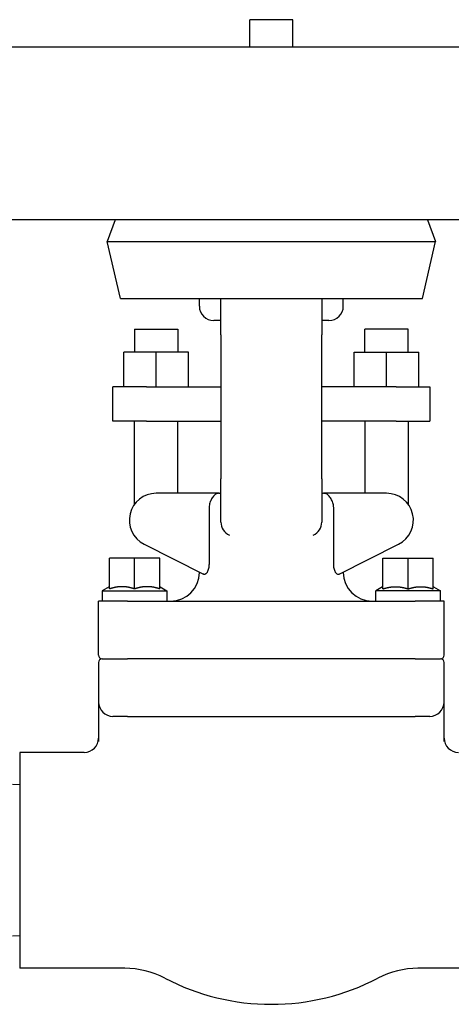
# Model space of a CAD drawing. Header units: inches. Extents: x 18 to 846, y -44 to 561.
# Tile 545 of 642: x 765.78 to 769.53, y 219.39 to 227.94. Entities that reach past the tile are written whole.
import ezdxf

# ---------------------------------------------------------------- set-up
doc = ezdxf.new("R2010")
doc.units = ezdxf.units.IN
doc.header["$LTSCALE"] = 24
doc.header["$MEASUREMENT"] = 0
doc.layers.add('Visible (ANSI)', color=7, linetype='Continuous', lineweight=30)

msp = doc.modelspace()

# ---------------------------------------------------------------- linework, layer by layer
at = {"layer": 'Visible (ANSI)'}
for p, q in [((768.1533, 227.944), (767.7783, 227.944)), ((767.7783, 227.7065), (767.7783, 227.944)), ((768.1533, 227.7065), (768.1533, 227.944)), ((774.70632, 227.7065), (752.70632, 227.7065)), ((773.20632, 226.2065), (754.20632, 226.2065)), ((766.6096, 226.2065), (766.54153, 226.01793)), ((769.322, 226.2065), (769.39007, 226.01793)), ((766.54153, 226.01793), (769.39007, 226.01793)), ((766.65473, 225.52325), (766.54153, 226.01793)), ((769.27688, 225.52325), (769.39007, 226.01793)), ((766.65473, 225.52325), (769.27688, 225.52325)), ((767.3408, 225.4565), (767.3408, 225.52325)), ((767.5283, 225.2065), (767.5283, 225.52325)), ((768.4033, 225.52325), (768.4033, 225.2065)), ((768.5908, 225.4565), (768.5908, 225.52325)), ((767.5283, 225.3315), (767.4658, 225.3315)), ((768.4658, 225.3315), (768.4033, 225.3315)), ((766.7783, 225.2565), (767.1533, 225.2565)), ((766.7783, 225.2565), (766.7783, 225.0565)), ((767.1533, 225.2565), (767.1533, 225.0565)), ((769.1533, 225.2565), (768.7783, 225.2565)), ((768.7783, 225.0565), (768.7783, 225.2565)), ((769.1533, 225.0565), (769.1533, 225.2565)), ((767.5283, 225.2065), (767.5283, 223.9565)), ((768.4033, 223.9565), (768.4033, 225.2065)), ((766.68455, 224.7565), (766.68455, 225.0565)), ((766.9658, 225.0565), (766.68455, 225.0565)), ((766.9658, 224.7565), (766.9658, 225.0565)), ((767.24705, 225.0565), (766.9658, 225.0565)), ((767.24705, 224.7565), (767.24705, 225.0565)), ((768.68455, 224.7565), (768.68455, 225.0565)), ((768.68455, 225.0565), (768.9658, 225.0565)), ((768.9658, 225.0565), (769.24705, 225.0565)), ((768.9658, 224.7565), (768.9658, 225.0565)), ((769.24705, 224.7565), (769.24705, 225.0565)), ((766.88143, 224.7565), (766.5908, 224.7565)), ((766.5908, 224.4565), (766.5908, 224.7565)), ((766.88143, 224.7565), (767.5283, 224.7565)), ((769.05018, 224.7565), (768.4033, 224.7565)), ((769.05018, 224.7565), (769.3408, 224.7565)), ((769.3408, 224.7565), (769.3408, 224.4565)), ((766.88143, 224.4565), (766.5908, 224.4565)), ((766.7783, 223.73706), (766.7783, 224.4565)), ((766.88143, 224.4565), (767.5283, 224.4565)), ((767.1533, 223.8315), (767.1533, 224.4565)), ((769.05018, 224.4565), (768.4033, 224.4565)), ((768.7783, 224.4565), (768.7783, 223.8315)), ((769.05018, 224.4565), (769.3408, 224.4565)), ((769.1533, 224.4565), (769.1533, 223.73706)), ((767.5283, 223.5815), (767.5283, 223.9565)), ((768.4033, 223.9565), (768.4033, 223.5815)), ((767.51321, 223.8315), (766.9658, 223.8315)), ((767.51321, 223.8315), (767.5283, 223.8315)), ((768.4033, 223.8315), (768.4184, 223.8315)), ((768.9658, 223.8315), (768.4184, 223.8315)), ((767.42454, 223.7065), (767.42454, 223.21671)), ((768.50707, 223.21671), (768.50707, 223.7065)), ((766.86049, 223.38991), (767.37752, 223.12843)), ((768.55409, 223.12843), (769.07112, 223.38991)), ((766.55955, 223.00091), (766.55955, 223.269)), ((766.7783, 223.269), (766.55955, 223.269)), ((766.7783, 223.00091), (766.7783, 223.269)), ((766.99705, 223.269), (766.7783, 223.269)), ((766.99705, 223.00091), (766.99705, 223.269)), ((768.93455, 223.269), (769.1533, 223.269)), ((768.93455, 223.00091), (768.93455, 223.269)), ((769.1533, 223.269), (769.37205, 223.269)), ((769.1533, 223.00091), (769.1533, 223.269)), ((769.37205, 223.00091), (769.37205, 223.269)), ((767.3408, 223.144), (767.3408, 223.147)), ((768.5908, 223.144), (768.5908, 223.147)), ((766.55705, 223.019), (766.49705, 222.98436)), ((766.49705, 222.98436), (767.05955, 222.98436)), ((766.49705, 222.98436), (766.49705, 222.894)), ((766.55955, 223.019), (766.55705, 223.019)), ((766.69765, 223.019), (766.64021, 223.019)), ((766.9164, 223.019), (766.85896, 223.019)), ((766.99955, 223.019), (766.99705, 223.019)), ((766.99955, 223.019), (767.05955, 222.98436)), ((767.05955, 222.98436), (767.05955, 222.894)), ((768.93205, 223.019), (768.87205, 222.98436)), ((769.43455, 222.98436), (768.87205, 222.98436)), ((768.87205, 222.894), (768.87205, 222.98436)), ((768.93205, 223.019), (768.93455, 223.019)), ((769.01521, 223.019), (769.07265, 223.019)), ((769.23396, 223.019), (769.2914, 223.019)), ((769.37205, 223.019), (769.37455, 223.019)), ((769.37455, 223.019), (769.43455, 222.98436)), ((769.43455, 222.894), (769.43455, 222.98436)), ((766.7158, 222.894), (766.4658, 222.894)), ((766.4658, 222.42525), (766.4658, 222.894)), ((766.7158, 222.894), (769.2158, 222.894)), ((769.4658, 222.894), (769.2158, 222.894)), ((769.4658, 222.42525), (769.4658, 222.894)), ((766.49705, 222.394), (766.7158, 222.394)), ((769.2158, 222.394), (766.7158, 222.394)), ((769.2158, 222.394), (769.43455, 222.394)), ((766.4658, 222.36275), (766.4658, 222.019)), ((769.4658, 222.019), (769.4658, 222.36275)), ((766.4658, 222.019), (766.4658, 221.67667)), ((769.4658, 221.67667), (769.4658, 222.019)), ((766.7158, 221.894), (766.5908, 221.894)), ((766.7158, 221.894), (767.9658, 221.894)), ((767.9658, 221.894), (769.2158, 221.894)), ((769.3408, 221.894), (769.2158, 221.894)), ((765.7808, 221.5815), (765.7808, 219.7065)), ((766.3408, 221.5815), (765.7808, 221.5815)), ((765.7808, 221.29987), (765.7183, 221.3015)), ((765.7808, 219.98814), (765.7183, 219.9865)), ((766.69258, 219.7065), (765.7808, 219.7065)), ((770.1508, 219.7065), (769.23903, 219.7065))]:
    msp.add_line(p, q, dxfattribs=at)
for centre, radius, start, end in [((767.4658, 225.4565), 0.125, 180, 270), ((768.4658, 225.4565), 0.125, 270, 0), ((766.9658, 223.59815), 0.23335, 90, 243.172694), ((768.9658, 223.59815), 0.23335, 296.827306, 90), ((767.6533, 223.5815), 0.125, 180, 245.901134), ((768.2783, 223.5815), 0.125, 294.098866, 0), ((767.0908, 223.144), 0.25, 270, 0), ((768.8408, 223.144), 0.25, 180, 270), ((766.49705, 222.42525), 0.03125, 180, 270), ((766.49705, 222.36275), 0.03125, 90, 180), ((769.43455, 222.42525), 0.03125, 270, 0), ((769.43455, 222.36275), 0.03125, 0, 90), ((766.5908, 222.019), 0.125, 180, 270), ((769.3408, 222.019), 0.125, 270, 0), ((766.3408, 221.7065), 0.125, 270, 0), ((769.5908, 221.7065), 0.125, 180, 270), ((766.69258, 218.9565), 0.75, 62.419801, 90), ((769.23903, 218.9565), 0.75, 90, 117.580199), ((767.9658, 221.394), 2, 242.419801, 297.580199)]:
    msp.add_arc(centre, radius, start, end, dxfattribs=at)
for points, knots in [([(767.51321, 223.8315), (767.51313, 223.8315), (767.51305, 223.8315), (767.50224, 223.83146), (767.49167, 223.82847), (767.47272, 223.81699), (767.46429, 223.80915), (767.44998, 223.79001), (767.44402, 223.77936), (767.43424, 223.75614), (767.43041, 223.74403), (767.42746, 223.7315)], [-0.45765942, -0.45765942, -0.45765942, -0.45765942, -0.45670713, -0.45670713, -0.32304532, -0.32304532, -0.20335089, -0.20335089, -0.09806241, -0.09806241, 0, 0, 0, 0]), ([(768.50415, 223.7315), (768.5012, 223.74403), (768.49737, 223.75614), (768.48759, 223.77936), (768.48163, 223.79001), (768.46732, 223.80915), (768.45889, 223.81699), (768.43994, 223.82847), (768.42937, 223.83146), (768.41855, 223.8315), (768.41848, 223.8315), (768.4184, 223.8315)], [-0.45986633, -0.45986633, -0.45986633, -0.45986633, -0.36112559, -0.36112559, -0.25510879, -0.25510879, -0.1345864, -0.1345864, 0, 0, 0.00095887, 0.00095887, 0.00095887, 0.00095887]), ([(767.42454, 223.21671), (767.42454, 223.2037), (767.42326, 223.18977), (767.41777, 223.1649), (767.41356, 223.15397), (767.40853, 223.14529), (767.40814, 223.14464), (767.40774, 223.144)], [0, 0, 0, 0, 0.09912468, 0.09912468, 0.19824936, 0.19824936, 0.2064434, 0.2064434, 0.2064434, 0.2064434]), ([(768.52387, 223.144), (768.52347, 223.14464), (768.52308, 223.14529), (768.51805, 223.15397), (768.51384, 223.1649), (768.50835, 223.18977), (768.50707, 223.2037), (768.50707, 223.21671)], [0.62127294, 0.62127294, 0.62127294, 0.62127294, 0.62946699, 0.62946699, 0.72859166, 0.72859166, 0.82771634, 0.82771634, 0.82771634, 0.82771634]), ([(767.40774, 223.144), (767.40421, 223.13833), (767.40023, 223.13415), (767.39093, 223.12751), (767.38545, 223.12605), (767.37948, 223.12757), (767.37848, 223.12794), (767.37752, 223.12843)], [-0.41260386, -0.41260386, -0.41260386, -0.41260386, -0.33450127, -0.33450127, -0.2278539, -0.2278539, -0.20572342, -0.20572342, -0.20572342, -0.20572342]), ([(768.55409, 223.12843), (768.55103, 223.12688), (768.54762, 223.12645), (768.53965, 223.12825), (768.53498, 223.1309), (768.52814, 223.1379), (768.52593, 223.14069), (768.52387, 223.144)], [-3.05692989, -3.05692989, -3.05692989, -3.05692989, -2.9881744, -2.9881744, -2.90926306, -2.90926306, -2.8706578, -2.8706578, -2.8706578, -2.8706578])]:
    msp.add_open_spline(points, degree=3, knots=knots, dxfattribs=at)
for points in [[(767.42746, 223.7315), (767.42548, 223.72312), (767.42454, 223.71442), (767.42454, 223.7065)], [(768.50707, 223.7065), (768.50707, 223.71442), (768.50613, 223.72312), (768.50415, 223.7315)]]:
    msp.add_open_spline(points, degree=3, dxfattribs=at)
for points, weights in [([(766.64021, 223.019), (766.60255, 223.01524), (766.55955, 223.00091)], [1.60874112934, 1.58525582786, 1.50177150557]), ([(766.7783, 223.00091), (766.73531, 223.01524), (766.69765, 223.019)], [1.50177150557, 1.58525582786, 1.60874112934]), ([(766.85896, 223.019), (766.8213, 223.01524), (766.7783, 223.00091)], [1.60874112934, 1.58525582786, 1.50177150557]), ([(766.99705, 223.00091), (766.95406, 223.01524), (766.9164, 223.019)], [1.50177150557, 1.58525582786, 1.60874112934]), ([(768.93455, 223.00091), (768.97755, 223.01524), (769.01521, 223.019)], [1.50177150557, 1.58525582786, 1.60874112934]), ([(769.07265, 223.019), (769.11031, 223.01524), (769.1533, 223.00091)], [1.60874112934, 1.58525582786, 1.50177150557]), ([(769.1533, 223.00091), (769.1963, 223.01524), (769.23396, 223.019)], [1.50177150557, 1.58525582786, 1.60874112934]), ([(769.2914, 223.019), (769.32906, 223.01524), (769.37205, 223.00091)], [1.60874112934, 1.58525582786, 1.50177150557])]:
    msp.add_rational_spline(points, weights, degree=2, dxfattribs=at)

doc.saveas('drawing.dxf')
